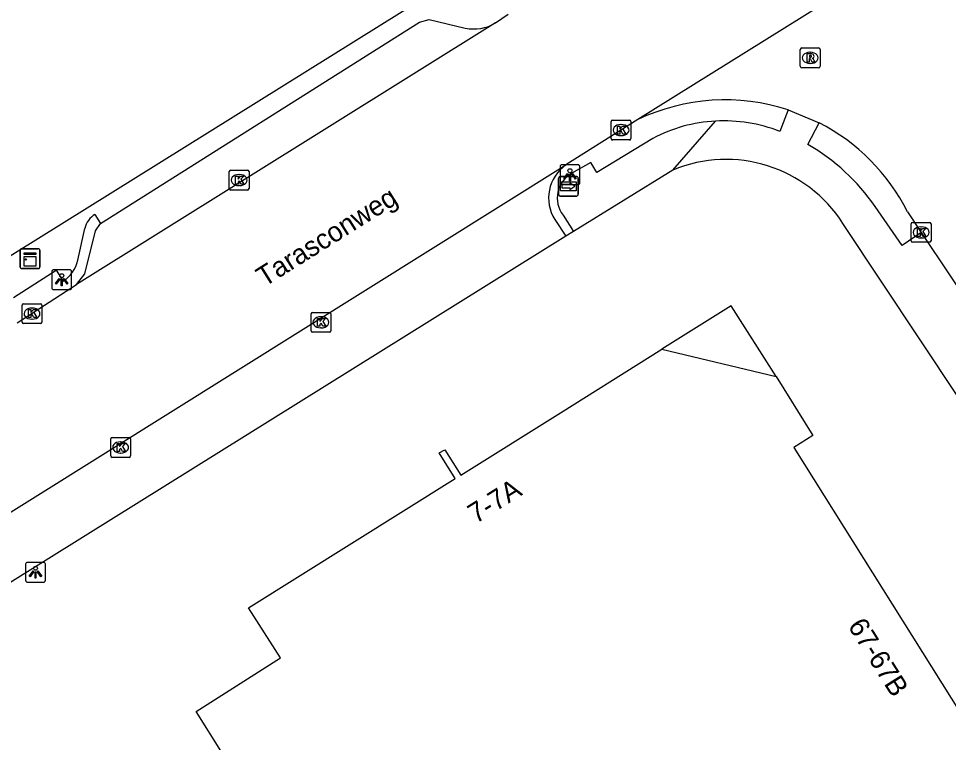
# Model space of a CAD drawing. Extents: x 158461 to 159795, y 387220 to 388672.
# Drawn here: x 158856.04 to 158902.9, y 387648.64 to 387685.11 of the extents above; entities that cross this region are included whole.
import ezdxf

# ---------------------------------------------------------------- set-up
doc = ezdxf.new("R2010")
doc.units = 0
for name, color, linetype in [('IMGEO_Kast', 7, 'Continuous'), ('IMGEO_Kolk', 7, 'Continuous'), ('IMGEO_Lichtpunt', 7, 'Continuous'), ('IMGEO_Openbare_ruimte_label', 7, 'Continuous'), ('IMGEO_Pand', 7, 'Continuous'), ('IMGEO_Pand_nummerreeks', 7, 'Continuous'), ('IMGEO_Pand_overbouw', 7, 'Continuous'), ('IMGEO_Rijbaan_lokaal_gesloten', 7, 'Continuous'), ('IMGEO_Rioolput', 7, 'Continuous'), ('IMGEO_Voetpad_open', 7, 'Continuous'), ('IMGEO_Wegwijzer', 7, 'Continuous')]:
    doc.layers.add(name, color=color, linetype=linetype)

msp = doc.modelspace()

# ---------------------------------------------------------------- linework, layer by layer
at = {"layer": 'IMGEO_Kast'}
for p, q in [((158856.114, 387672.585), (158856.114, 387673.426)), ((158856.114, 387673.426), (158856.114, 387672.585)), ((158856.189, 387673.51), (158857.03, 387673.51)), ((158857.03, 387673.51), (158856.189, 387673.51)), ((158857.114, 387673.435), (158857.114, 387672.594)), ((158857.114, 387672.594), (158857.114, 387673.435)), ((158857.039, 387672.51), (158856.198, 387672.51)), ((158856.198, 387672.51), (158857.039, 387672.51))]:
    msp.add_line(p, q, dxfattribs=at)
for points in [[(158856.309, 387673.3), (158856.909, 387673.3), (158856.909, 387673.215), (158856.309, 387673.215), (158856.309, 387673.3)], [(158856.309, 387673.125), (158856.909, 387673.125), (158856.909, 387672.636), (158856.309, 387672.636), (158856.309, 387673.125)]]:
    msp.add_lwpolyline(points, dxfattribs=at)
msp.add_circle((158856.393, 387672.974), 0.0377, dxfattribs=at)
for centre, start, end in [((158856.192, 387673.432), 92.4484, 184.2845), ((158856.192, 387673.432), 92.4484, 184.2845), ((158857.036, 387673.432), 2.4484, 94.2845), ((158857.036, 387673.432), 2.4484, 94.2845), ((158856.192, 387672.588), 182.4484, 274.2845), ((158856.192, 387672.588), 182.4484, 274.2845), ((158857.036, 387672.588), 272.4484, 4.2845), ((158857.036, 387672.588), 272.4484, 4.2845)]:
    msp.add_arc(centre, 0.0779, start, end, dxfattribs=at)
at = {"layer": 'IMGEO_Kolk'}
for p, q in [((158885.902, 387679.066), (158885.902, 387679.918)), ((158885.977, 387679.992), (158886.829, 387679.992)), ((158886.39, 387679.772), (158886.415, 387679.772)), ((158886.903, 387679.918), (158886.903, 387679.066)), ((158886.413, 387679.212), (158886.388, 387679.212)), ((158886.829, 387678.992), (158885.977, 387678.992)), ((158866.652, 387676.545), (158866.652, 387677.397)), ((158866.727, 387677.471), (158867.579, 387677.471)), ((158867.653, 387677.397), (158867.653, 387676.545)), ((158867.14, 387677.251), (158867.165, 387677.251)), ((158867.579, 387676.471), (158866.727, 387676.471)), ((158867.163, 387676.691), (158867.138, 387676.691)), ((158901.028, 387673.911), (158901.028, 387674.763)), ((158901.103, 387674.837), (158901.955, 387674.837)), ((158901.516, 387674.617), (158901.541, 387674.617)), ((158902.029, 387674.763), (158902.029, 387673.911)), ((158901.539, 387674.057), (158901.514, 387674.057)), ((158901.955, 387673.837), (158901.103, 387673.837)), ((158856.212, 387669.818), (158856.212, 387670.67)), ((158856.287, 387670.744), (158857.139, 387670.744)), ((158856.7, 387670.524), (158856.725, 387670.524)), ((158857.213, 387670.67), (158857.213, 387669.818)), ((158870.85, 387670.306), (158871.702, 387670.306)), ((158856.723, 387669.964), (158856.698, 387669.964)), ((158870.775, 387669.38), (158870.775, 387670.232)), ((158871.263, 387670.086), (158871.288, 387670.086)), ((158871.776, 387670.232), (158871.776, 387669.38)), ((158857.139, 387669.744), (158856.287, 387669.744)), ((158871.286, 387669.526), (158871.261, 387669.526)), ((158871.702, 387669.306), (158870.85, 387669.306)), ((158860.679, 387663.075), (158860.679, 387663.927)), ((158860.754, 387664.001), (158861.606, 387664.001)), ((158861.167, 387663.781), (158861.192, 387663.781)), ((158861.68, 387663.927), (158861.68, 387663.075)), ((158861.606, 387663.001), (158860.754, 387663.001)), ((158861.19, 387663.221), (158861.165, 387663.221))]:
    msp.add_line(p, q, dxfattribs=at)
for points in [[(158885.902, 387679.066), (158885.902, 387679.918)], [(158885.977, 387679.992), (158886.829, 387679.992)], [(158886.223, 387679.692), (158886.346, 387679.692), (158886.346, 387679.541), (158886.476, 387679.692), (158886.64, 387679.692), (158886.494, 387679.541), (158886.647, 387679.292), (158886.495, 387679.292), (158886.41, 387679.456), (158886.346, 387679.389), (158886.346, 387679.292), (158886.223, 387679.292), (158886.223, 387679.692)], [(158886.903, 387679.918), (158886.903, 387679.066)], [(158886.829, 387678.992), (158885.977, 387678.992)], [(158866.652, 387676.545), (158866.652, 387677.397)], [(158866.727, 387677.471), (158867.579, 387677.471)], [(158867.653, 387677.397), (158867.653, 387676.545)], [(158866.973, 387677.171), (158867.096, 387677.171), (158867.096, 387677.02), (158867.226, 387677.171), (158867.39, 387677.171), (158867.244, 387677.02), (158867.397, 387676.771), (158867.245, 387676.771), (158867.16, 387676.935), (158867.096, 387676.868), (158867.096, 387676.771), (158866.973, 387676.771), (158866.973, 387677.171)], [(158867.579, 387676.471), (158866.727, 387676.471)], [(158901.028, 387673.911), (158901.028, 387674.763)], [(158901.103, 387674.837), (158901.955, 387674.837)], [(158901.349, 387674.537), (158901.472, 387674.537), (158901.472, 387674.386), (158901.602, 387674.537), (158901.766, 387674.537), (158901.62, 387674.386), (158901.773, 387674.137), (158901.621, 387674.137), (158901.536, 387674.301), (158901.472, 387674.234), (158901.472, 387674.137), (158901.349, 387674.137), (158901.349, 387674.537)], [(158902.029, 387674.763), (158902.029, 387673.911)], [(158901.955, 387673.837), (158901.103, 387673.837)], [(158856.212, 387669.818), (158856.212, 387670.67)], [(158856.287, 387670.744), (158857.139, 387670.744)], [(158856.533, 387670.444), (158856.656, 387670.444), (158856.656, 387670.293), (158856.786, 387670.444), (158856.95, 387670.444), (158856.804, 387670.293), (158856.957, 387670.044), (158856.805, 387670.044), (158856.72, 387670.208), (158856.656, 387670.141), (158856.656, 387670.044), (158856.533, 387670.044), (158856.533, 387670.444)], [(158857.213, 387670.67), (158857.213, 387669.818)], [(158870.85, 387670.306), (158871.702, 387670.306)], [(158870.775, 387669.38), (158870.775, 387670.232)], [(158871.096, 387670.006), (158871.219, 387670.006), (158871.219, 387669.855), (158871.349, 387670.006), (158871.513, 387670.006), (158871.367, 387669.855), (158871.52, 387669.606), (158871.368, 387669.606), (158871.283, 387669.77), (158871.219, 387669.703), (158871.219, 387669.606), (158871.096, 387669.606), (158871.096, 387670.006)], [(158871.776, 387670.232), (158871.776, 387669.38)], [(158857.139, 387669.744), (158856.287, 387669.744)], [(158871.702, 387669.306), (158870.85, 387669.306)], [(158860.679, 387663.075), (158860.679, 387663.927)], [(158860.754, 387664.001), (158861.606, 387664.001)], [(158861.68, 387663.927), (158861.68, 387663.075)], [(158861, 387663.701), (158861.123, 387663.701), (158861.123, 387663.55), (158861.253, 387663.701), (158861.417, 387663.701), (158861.271, 387663.55), (158861.424, 387663.301), (158861.272, 387663.301), (158861.187, 387663.465), (158861.123, 387663.398), (158861.123, 387663.301), (158861, 387663.301), (158861, 387663.701)], [(158861.606, 387663.001), (158860.754, 387663.001)]]:
    msp.add_lwpolyline(points, dxfattribs=at)
for centre, start, end in [((158885.979, 387679.916), 91.552, 178.448), ((158885.979, 387679.916), 91.552, 178.448), ((158886.827, 387679.916), 1.552, 88.448), ((158886.827, 387679.916), 1.552, 88.448), ((158885.979, 387679.068), 181.552, 268.448), ((158885.979, 387679.068), 181.552, 268.448), ((158886.827, 387679.068), 271.552, 358.448), ((158886.827, 387679.068), 271.552, 358.448), ((158866.729, 387677.395), 91.552, 178.448), ((158866.729, 387677.395), 91.552, 178.448), ((158867.577, 387677.395), 1.552, 88.448), ((158867.577, 387677.395), 1.552, 88.448), ((158866.729, 387676.547), 181.552, 268.448), ((158866.729, 387676.547), 181.552, 268.448), ((158867.577, 387676.547), 271.552, 358.448), ((158867.577, 387676.547), 271.552, 358.448), ((158901.105, 387674.761), 91.552, 178.448), ((158901.105, 387674.761), 91.552, 178.448), ((158901.953, 387674.761), 1.552, 88.448), ((158901.953, 387674.761), 1.552, 88.448), ((158901.105, 387673.913), 181.552, 268.448), ((158901.105, 387673.913), 181.552, 268.448), ((158901.953, 387673.913), 271.552, 358.448), ((158901.953, 387673.913), 271.552, 358.448), ((158856.289, 387670.668), 91.552, 178.448), ((158856.289, 387670.668), 91.552, 178.448), ((158857.137, 387670.668), 1.552, 88.448), ((158857.137, 387670.668), 1.552, 88.448), ((158870.852, 387670.23), 91.552, 178.448), ((158870.852, 387670.23), 91.552, 178.448), ((158871.7, 387670.23), 1.552, 88.448), ((158871.7, 387670.23), 1.552, 88.448), ((158856.289, 387669.82), 181.552, 268.448), ((158856.289, 387669.82), 181.552, 268.448), ((158857.137, 387669.82), 271.552, 358.448), ((158857.137, 387669.82), 271.552, 358.448), ((158870.852, 387669.382), 181.552, 268.448), ((158870.852, 387669.382), 181.552, 268.448), ((158871.7, 387669.382), 271.552, 358.448), ((158871.7, 387669.382), 271.552, 358.448), ((158860.756, 387663.925), 91.552, 178.448), ((158860.756, 387663.925), 91.552, 178.448), ((158861.604, 387663.925), 1.552, 88.448), ((158861.604, 387663.925), 1.552, 88.448), ((158860.756, 387663.077), 181.552, 268.448), ((158860.756, 387663.077), 181.552, 268.448), ((158861.604, 387663.077), 271.552, 358.448), ((158861.604, 387663.077), 271.552, 358.448)]:
    msp.add_arc(centre, 0.0765, start, end, dxfattribs=at)
for centre, major_axis, ratio, start_param, end_param in [((158886.389, 387679.492), (-0.387, 0.002), 0.722429, 4.712389, 7.853982), ((158886.414, 387679.492), (-0.39, 0.002), 0.717154, 1.570796, 4.712389), ((158867.139, 387676.971), (-0.387, 0.002), 0.722429, 4.712389, 7.853982), ((158867.164, 387676.971), (-0.39, 0.002), 0.717154, 1.570796, 4.712389), ((158901.515, 387674.337), (-0.387, 0.002), 0.722429, 4.712389, 7.853982), ((158901.54, 387674.337), (-0.39, 0.002), 0.717154, 1.570796, 4.712389), ((158856.699, 387670.244), (-0.387, 0.002), 0.722429, 4.712389, 7.853982), ((158856.724, 387670.244), (-0.39, 0.002), 0.717154, 1.570796, 4.712389), ((158871.262, 387669.806), (-0.387, 0.002), 0.722429, 4.712389, 7.853982), ((158871.287, 387669.806), (-0.39, 0.002), 0.717154, 1.570796, 4.712389), ((158861.166, 387663.501), (-0.387, 0.002), 0.722429, 4.712389, 7.853982), ((158861.191, 387663.501), (-0.39, 0.002), 0.717154, 1.570796, 4.712389)]:
    msp.add_ellipse(centre, major_axis=major_axis, ratio=ratio, start_param=start_param, end_param=end_param, dxfattribs=at)
at = {"layer": 'IMGEO_Lichtpunt'}
for p, q in [((158883.329, 387677.647), (158883.329, 387676.84)), ((158883.329, 387677.647), (158883.329, 387676.84)), ((158884.231, 387677.742), (158883.423, 387677.742)), ((158884.231, 387677.742), (158883.423, 387677.742)), ((158884.325, 387676.84), (158884.325, 387677.647)), ((158884.325, 387676.84), (158884.325, 387677.647)), ((158883.423, 387676.746), (158884.231, 387676.746)), ((158883.423, 387676.746), (158884.231, 387676.746)), ((158857.712, 387672.358), (158857.712, 387671.551)), ((158857.712, 387672.358), (158857.712, 387671.551)), ((158858.614, 387672.453), (158857.806, 387672.453)), ((158858.614, 387672.453), (158857.806, 387672.453)), ((158858.708, 387671.551), (158858.708, 387672.358)), ((158858.708, 387671.551), (158858.708, 387672.358)), ((158857.806, 387671.457), (158858.614, 387671.457)), ((158857.806, 387671.457), (158858.614, 387671.457)), ((158857.29, 387657.711), (158856.482, 387657.711)), ((158857.29, 387657.711), (158856.482, 387657.711)), ((158856.388, 387657.616), (158856.388, 387656.809)), ((158856.388, 387657.616), (158856.388, 387656.809)), ((158857.384, 387656.809), (158857.384, 387657.616)), ((158857.384, 387656.809), (158857.384, 387657.616)), ((158856.482, 387656.715), (158857.29, 387656.715)), ((158856.482, 387656.715), (158857.29, 387656.715))]:
    msp.add_line(p, q, dxfattribs=at)
for points in [[(158883.703, 387677.311), (158883.742, 387677.283), (158883.554, 387677.021), (158883.516, 387677.048), (158883.703, 387677.311)], [(158883.915, 387677.283), (158883.953, 387677.31), (158884.14, 387677.048), (158884.101, 387677.02), (158883.915, 387677.283)], [(158883.805, 387677.263), (158883.852, 387677.263), (158883.852, 387676.941), (158883.805, 387676.941), (158883.805, 387677.263)], [(158858.086, 387672.022), (158858.125, 387671.994), (158857.937, 387671.732), (158857.899, 387671.759), (158858.086, 387672.022)], [(158858.188, 387671.974), (158858.235, 387671.974), (158858.235, 387671.652), (158858.188, 387671.652), (158858.188, 387671.974)], [(158858.298, 387671.994), (158858.336, 387672.021), (158858.523, 387671.759), (158858.484, 387671.731), (158858.298, 387671.994)], [(158856.762, 387657.28), (158856.801, 387657.252), (158856.613, 387656.99), (158856.575, 387657.017), (158856.762, 387657.28)], [(158856.864, 387657.232), (158856.911, 387657.232), (158856.911, 387656.91), (158856.864, 387656.91), (158856.864, 387657.232)], [(158856.974, 387657.252), (158857.012, 387657.279), (158857.199, 387657.017), (158857.16, 387656.989), (158856.974, 387657.252)]]:
    msp.add_lwpolyline(points, dxfattribs=at)
for centre in [(158883.828, 387677.445), (158858.211, 387672.156), (158856.887, 387657.414)]:
    msp.add_circle(centre, 0.0994, dxfattribs=at)
for centre, start, end in [((158883.423, 387677.647), 90, 180), ((158883.423, 387677.647), 90, 180), ((158884.231, 387677.647), 0, 90), ((158884.231, 387677.647), 0, 90), ((158883.423, 387676.84), 180, 270), ((158883.423, 387676.84), 180, 270), ((158884.231, 387676.84), 270, 0), ((158884.231, 387676.84), 270, 360), ((158857.806, 387672.358), 90, 180), ((158857.806, 387672.358), 90, 180), ((158858.614, 387672.358), 0, 90), ((158858.614, 387672.358), 0, 90), ((158857.806, 387671.551), 180, 270), ((158857.806, 387671.551), 180, 270), ((158858.614, 387671.551), 270, 0), ((158858.614, 387671.551), 270, 360), ((158856.482, 387657.616), 90, 180), ((158856.482, 387657.616), 90, 180), ((158857.29, 387657.616), 0, 90), ((158857.29, 387657.616), 0, 90), ((158856.482, 387656.809), 180, 270), ((158856.482, 387656.809), 180, 270), ((158857.29, 387656.809), 270, 0), ((158857.29, 387656.809), 270, 360)]:
    msp.add_arc(centre, 0.0946, start, end, dxfattribs=at)
at = {"layer": 'IMGEO_Pand'}
msp.add_lwpolyline([(158883.635, 387620.442), (158869.854, 387642.432), (158867.642, 387645.962), (158864.987, 387650.199), (158869.238, 387652.895), (158867.621, 387655.417), (158878.047, 387661.941), (158877.239, 387663.227), (158877.512, 387663.377), (158878.323, 387662.112), (158883.343, 387665.253), (158888.459, 387668.453), (158894.225, 387667.08), (158896.065, 387664.099), (158895.119, 387663.494), (158908.535, 387642.117), (158904.295, 387639.469), (158885.82, 387627.929), (158888.801, 387623.081)], dxfattribs=at)
at = {"layer": 'IMGEO_Pand_overbouw'}
msp.add_lwpolyline([(158888.459, 387668.453), (158894.225, 387667.08), (158891.953, 387670.634)], close=True, dxfattribs=at)
at = {"layer": 'IMGEO_Rijbaan_lokaal_gesloten'}
for points in [[(158907.509, 387692.653), (158887.243, 387680.019)], [(158880.072, 387684.887), (158880.72, 387685.337)], [(158880.072, 387684.887), (158858.962, 387671.706)], [(158894.833, 387680.506), (158896.394, 387679.857)], [(158887.243, 387680.019), (158883.627, 387677.735)], [(158790.258, 387619.355), (158883.627, 387677.735)], [(158900.847, 387675.374), (158901.529, 387674.337)], [(158901.529, 387674.337), (158904.447, 387669.973)], [(158855.957, 387669.782), (158858.962, 387671.706)]]:
    msp.add_lwpolyline(points, dxfattribs=at)
for centre, radius, start, end in [((158891.649, 387670.742), 10.27, 71.9378, 115.4047), ((158891.674, 387670.715), 10.288, 26.9243, 62.691)]:
    msp.add_arc(centre, radius, start, end, dxfattribs=at)
at = {"layer": 'IMGEO_Rioolput'}
for p, q in [((158895.435, 387682.705), (158895.435, 387683.557)), ((158895.51, 387683.631), (158896.362, 387683.631)), ((158895.923, 387683.411), (158895.948, 387683.411)), ((158896.436, 387683.557), (158896.436, 387682.705)), ((158896.362, 387682.631), (158895.51, 387682.631)), ((158895.946, 387682.851), (158895.921, 387682.851))]:
    msp.add_line(p, q, dxfattribs=at)
for points in [[(158895.435, 387682.705), (158895.435, 387683.557)], [(158895.51, 387683.631), (158896.362, 387683.631)], [(158896.436, 387683.557), (158896.436, 387682.705)], [(158896.024, 387683.329), (158895.772, 387683.331), (158895.772, 387682.931)], [(158895.772, 387682.931), (158895.896, 387682.931), (158895.896, 387683.093), (158895.907, 387683.093)], [(158895.95, 387683.25), (158895.896, 387683.25), (158895.896, 387683.169)], [(158895.896, 387683.169), (158895.948, 387683.169)], [(158895.954, 387683.064), (158896.025, 387682.931), (158896.165, 387682.931), (158896.1, 387683.057)], [(158896.362, 387682.631), (158895.51, 387682.631)]]:
    msp.add_lwpolyline(points, dxfattribs=at)
for centre, radius, start, end in [((158895.512, 387683.555), 0.0765, 91.552, 178.448), ((158895.512, 387683.555), 0.0765, 91.552, 178.448), ((158896.36, 387683.555), 0.0765, 1.552, 88.448), ((158896.36, 387683.555), 0.0765, 1.552, 88.448), ((158895.906, 387683.04), 0.0533, 26.0293, 88.6989), ((158895.932, 387683.358), 0.19, 274.7715, 282.9687), ((158895.956, 387683.154), 0.0964, 77.0061, 93.1865), ((158895.97, 387683.211), 0.0378, 276.6634, 79.6772), ((158896.023, 387683.219), 0.109, 350.3612, 89.416), ((158896.021, 387683.219), 0.112, 277.5842, 350.9817), ((158896.005, 387683.004), 0.108, 29.5134, 73.7905), ((158895.512, 387682.707), 0.0765, 181.552, 268.448), ((158895.512, 387682.707), 0.0765, 181.552, 268.448), ((158896.36, 387682.707), 0.0765, 271.552, 358.448), ((158896.36, 387682.707), 0.0765, 271.552, 358.448)]:
    msp.add_arc(centre, radius, start, end, dxfattribs=at)
for centre, major_axis, ratio, start_param, end_param in [((158895.922, 387683.131), (-0.387, 0.002), 0.722429, 4.712389, 7.853982), ((158895.947, 387683.131), (-0.39, 0.002), 0.717154, 1.570796, 4.712389)]:
    msp.add_ellipse(centre, major_axis=major_axis, ratio=ratio, start_param=start_param, end_param=end_param, dxfattribs=at)
at = {"layer": 'IMGEO_Voetpad_open'}
for points in [[(158879.115, 387687.804), (158854.575, 387672.508)], [(158860.171, 387674.791), (158876.248, 387684.931), (158876.735, 387685.059), (158878.551, 387684.629)], [(158894.833, 387680.506), (158894.403, 387679.423)], [(158889.005, 387677.476), (158891.164, 387679.945)], [(158895.818, 387678.762), (158896.394, 387679.857)], [(158888.001, 387679.075), (158885.174, 387677.346), (158884.877, 387677.864), (158883.927, 387677.318)], [(158889.005, 387677.476), (158884.006, 387674.377)], [(158901.529, 387674.337), (158900.576, 387673.682), (158899.206, 387675.635)], [(158859.886, 387675.243), (158860.171, 387674.791)], [(158883.066, 387674.978), (158883.615, 387674.152)], [(158883.478, 387675.21), (158884.006, 387674.377)], [(158858.962, 387671.706), (158859.369, 387672.243), (158859.911, 387674.413), (158860.171, 387674.791)], [(158859.022, 387672.932), (158859.378, 387674.538)], [(158911.753, 387651.052), (158909.925, 387654.635), (158906.951, 387660.034), (158903.404, 387666.016), (158897.586, 387674.782)], [(158883.615, 387674.152), (158859.384, 387659.046), (158794.528, 387618.614), (158789.575, 387615.526), (158787.01, 387619.309)], [(158884.006, 387674.377), (158883.615, 387674.152)], [(158855.772, 387671.048), (158857.935, 387672.429), (158858.277, 387671.873)]]:
    msp.add_lwpolyline(points, dxfattribs=at)
for centre, radius, start, end in [((158878.981, 387686.708), 2.123, 258.3229, 300.9315), ((158891.583, 387672.236), 7.721, 93.1133, 117.6451), ((158891.583, 387672.237), 7.719, 68.5751, 93.1147), ((158890.727, 387669.848), 10.266, 34.317, 60.2712), ((158891.69, 387671.014), 6.998, 32.582, 112.5587), ((158884.775, 387676.066), 2.026, 124.5269, 212.4699), ((158884.598, 387676.073), 1.414, 118.3295, 217.6221), ((158860.469, 387674.287), 1.12, 121.3983, 167.0512), ((158857.39, 387673.289), 1.671, 302.0726, 347.6751)]:
    msp.add_arc(centre, radius, start, end, dxfattribs=at)
at = {"layer": 'IMGEO_Wegwijzer'}
for p, q in [((158883.251, 387676.258), (158883.251, 387677.058)), ((158883.251, 387677.058), (158883.251, 387676.258)), ((158883.351, 387677.158), (158884.141, 387677.158)), ((158884.141, 387677.158), (158883.351, 387677.158)), ((158884.241, 387677.058), (158884.241, 387676.258)), ((158884.241, 387676.258), (158884.241, 387677.058)), ((158884.141, 387676.158), (158883.351, 387676.158)), ((158883.351, 387676.158), (158884.141, 387676.158))]:
    msp.add_line(p, q, dxfattribs=at)
for points in [[(158883.352, 387676.89), (158884.14, 387676.89), (158884.14, 387676.426), (158883.352, 387676.426), (158883.352, 387676.89)], [(158883.417, 387676.742), (158883.417, 387676.658), (158883.417, 387676.574), (158883.828, 387676.574), (158883.828, 387676.491), (158884.075, 387676.658), (158883.828, 387676.825), (158883.828, 387676.742), (158883.417, 387676.742)]]:
    msp.add_lwpolyline(points, dxfattribs=at)
for centre, start, end in [((158883.351, 387677.058), 90, 180), ((158883.351, 387677.058), 90, 180), ((158884.141, 387677.058), 0, 90), ((158884.141, 387677.058), 360, 90), ((158883.351, 387676.258), 180, 270), ((158883.351, 387676.258), 180, 270), ((158884.141, 387676.258), 270, 0), ((158884.141, 387676.258), 270, 0)]:
    msp.add_arc(centre, 0.1, start, end, dxfattribs=at)

# ---------------------------------------------------------------- texts
at = {"layer": 'IMGEO_Openbare_ruimte_label'}
msp.add_text('Tarasconweg', height=1, rotation=32.1329, dxfattribs=at).set_placement((158868.426, 387671.568))
at = {"layer": 'IMGEO_Pand_nummerreeks'}
for s, rotation, p in [('7-7A', 32.0341, (158879.085, 387659.64)), ('67-67B', 302.1141, (158897.81, 387654.503))]:
    msp.add_text(s, height=1, rotation=rotation, dxfattribs=at).set_placement(p)

doc.saveas('drawing.dxf')
